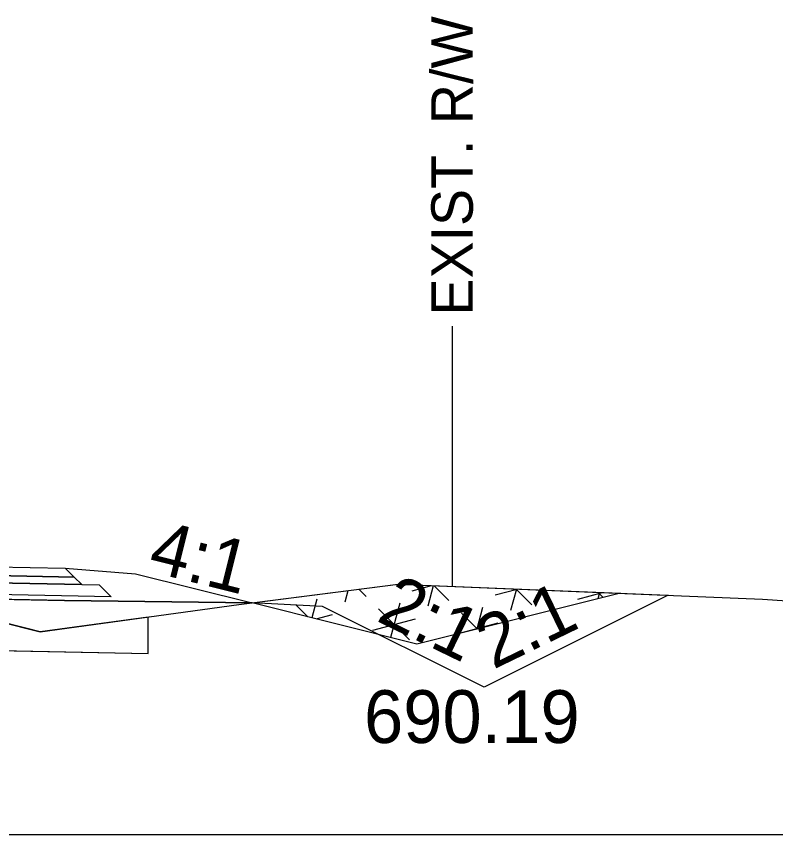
# Model space of a CAD drawing. Extents: x -26 to 4303, y -10 to 9577.
# Drawn here: x 3167.61 to 3189.2, y 1500 to 1523.27 of the extents above; entities that cross this region are included whole.
import ezdxf

# ---------------------------------------------------------------- set-up
doc = ezdxf.new("R2010")
doc.units = 0
for name, color, linetype in [('Old_Level_10', 7, 'Continuous'), ('Old_Level_2', 7, 'Continuous'), ('Pattern 3', 7, 'Continuous'), ('Prop CMT Concrete Wall', 7, 'Continuous'), ('Prop CMT Pvmt Course 2', 7, 'Continuous'), ('Prop CMT Pvmt Course 2 Wedge', 7, 'Continuous'), ('Prop CMT Pvmt Course 3', 7, 'Continuous'), ('Prop CMT Pvmt Wedge Surface 1', 7, 'Continuous'), ('Prop CMT Shld Paved Course 2', 7, 'Continuous'), ('Prop CMT Slope Grass', 7, 'Continuous'), ('Prop CMT Subgrade Earthwork', 7, 'Continuous'), ('Prop Road Sect_ Recs - UC Shallow (Outline)', 7, 'Continuous'), ('Prop Shade Light', 7, 'Continuous'), ('Prop XS DDE Elevations', 7, 'Continuous'), ('Prop XS Ditch Standard Text', 7, 'Continuous'), ('Prop XS Earthwork Shape', 7, 'Continuous'), ('Prop XS Side Slope Text', 7, 'Continuous')]:
    doc.layers.add(name, color=color, linetype=linetype)

msp = doc.modelspace()

# ---------------------------------------------------------------- linework, layer by layer
at = {"layer": 'Old_Level_10'}
for p, q in [((3186.146, 1506.809), (3180.909, 1504.19)), ((3176.312, 1506.488), (3174.312, 1506.588)), ((3180.909, 1504.19), (3176.312, 1506.488))]:
    msp.add_line(p, q, dxfattribs=at)
at = {"layer": 'Old_Level_2'}
msp.add_line((3150, 1500), (3300, 1500), dxfattribs=at)
msp.add_line((3150, 1500), (3300, 1500), dxfattribs=at)
at = {"layer": 'Pattern 3'}
for p, q in [((3178.867, 1506.934), (3179.416, 1507.081)), ((3179.467, 1507.079), (3179.309, 1506.492)), ((3179.489, 1507.078), (3179.913, 1506.654)), ((3177.04, 1506.937), (3176.953, 1506.61)), ((3177.352, 1506.977), (3177.557, 1506.772)), ((3181.224, 1506.815), (3181.848, 1506.982)), ((3181.829, 1506.983), (3181.666, 1506.373)), ((3181.821, 1506.984), (3182.269, 1506.535)), ((3183.58, 1506.697), (3184.279, 1506.884)), ((3184.192, 1506.888), (3184.142, 1506.702)), ((3184.154, 1506.889), (3184.301, 1506.742)), ((3176.157, 1506.699), (3176.014, 1506.163)), ((3178.514, 1506.58), (3178.252, 1505.603)), ((3175.554, 1506.537), (3175.899, 1506.192)), ((3177.91, 1506.418), (3178.794, 1505.535)), ((3180.87, 1506.462), (3180.704, 1505.843)), ((3176.136, 1506.133), (3176.599, 1506.257)), ((3177.748, 1505.815), (3178.956, 1506.138)), ((3180.267, 1506.3), (3180.72, 1505.847)), ((3180.105, 1505.696), (3181.312, 1506.02))]:
    msp.add_line(p, q, dxfattribs=at)
msp.add_lwpolyline([(3184.788, 1506.864), (3179, 1505.417), (3174.312, 1506.588), (3178.466, 1507.119)], close=True, dxfattribs=at)
at = {"layer": 'Prop CMT Pvmt Course 2'}
for points in [[(3167, 1507.617), (3169, 1507.577), (3169.255, 1507.321)], [(3169.255, 1507.321), (3167, 1507.367)]]:
    msp.add_lwpolyline(points, dxfattribs=at)
at = {"layer": 'Prop CMT Pvmt Course 2 Wedge'}
msp.add_lwpolyline([(3169, 1507.577), (3171, 1507.417), (3174.312, 1506.588)], dxfattribs=at)
at = {"layer": 'Prop CMT Pvmt Course 3'}
for points in [[(3167, 1507.367), (3169.255, 1507.321), (3169.468, 1507.109)], [(3169.468, 1507.109), (3167, 1507.158)]]:
    msp.add_lwpolyline(points, dxfattribs=at)
at = {"layer": 'Prop CMT Pvmt Wedge Surface 1'}
for p, q in [((3166.982, 1506.7), (3168.982, 1506.66)), ((3168.982, 1506.66), (3174.312, 1506.588))]:
    msp.add_line(p, q, dxfattribs=at)
at = {"layer": 'Prop CMT Shld Paved Course 2'}
msp.add_lwpolyline([(3167, 1507.617), (3169, 1507.577)], dxfattribs=at)
at = {"layer": 'Prop CMT Slope Grass'}
msp.add_lwpolyline([(3165.949, 1506.352), (3168.288, 1505.767), (3173.937, 1506.541), (3178.466, 1507.119), (3188.833, 1506.7), (3190.232, 1506.605)], dxfattribs=at)
at = {"layer": 'Prop CMT Subgrade Earthwork'}
for points in [[(3167, 1507.158), (3169.468, 1507.109), (3169.968, 1507.099), (3170.308, 1506.759)], [(3170.308, 1506.759), (3167, 1506.825)]]:
    msp.add_lwpolyline(points, dxfattribs=at)
at = {"layer": 'Prop Road Sect_ Recs - UC Shallow (Outline)'}
msp.add_lwpolyline([(3171.356, 1505.154), (3171.356, 1506.188), (3168.288, 1505.768), (3167.92, 1505.859), (3166.065, 1506.324), (3165, 1506.529), (3163.475, 1506.812), (3162.457, 1506.832), (3162.456, 1505.332)], close=True, dxfattribs=at)
at = {"layer": 'Prop Shade Light'}
for p, q in [((3168.288, 1505.767), (3165.949, 1506.352)), ((3171.356, 1506.188), (3168.288, 1505.767)), ((3171.356, 1505.154), (3171.356, 1506.188)), ((3162.456, 1505.332), (3171.356, 1505.154))]:
    msp.add_line(p, q, dxfattribs=at)
at = {"layer": 'Prop XS DDE Elevations'}
msp.add_lwpolyline([(3173.937, 1506.541), (3174.312, 1506.588), (3168.982, 1506.66), (3166.982, 1506.7), (3163.728, 1506.765), (3165.949, 1506.352), (3168.288, 1505.767)], close=True, dxfattribs=at)
at = {"layer": 'Prop XS Ditch Standard Text'}
msp.add_line((3180, 1514.459), (3180, 1507.057), dxfattribs=at)
at = {"layer": 'Prop XS Earthwork Shape'}
for points in [[(3176.312, 1506.488), (3174.312, 1506.588), (3178.466, 1507.119), (3186.146, 1506.809), (3180.909, 1504.19)], [(3180.909, 1504.19), (3176.312, 1506.488), (3174.312, 1506.588), (3178.466, 1507.119), (3186.146, 1506.809)]]:
    msp.add_lwpolyline(points, close=True, dxfattribs=at)

# ---------------------------------------------------------------- texts
at = {"layer": 'Prop CMT Concrete Wall'}
for rotation, p in [(334.1383, (3177.81, 1506.094)), (25.8617, (3181.169, 1504.687))]:
    msp.add_text('2:1', height=1.5, rotation=rotation, dxfattribs=at).set_placement(p)
msp.add_text('690.19', height=1.5, dxfattribs=at).set_placement((3177.496, 1502.606))
at = {"layer": 'Prop XS Ditch Standard Text'}
msp.add_text('EXIST. R/W', height=1.1811, rotation=90, dxfattribs=at).set_placement((3180.591, 1514.761))
at = {"layer": 'Prop XS Side Slope Text'}
msp.add_text('4:1', height=1.5, rotation=345.9638, dxfattribs=at).set_placement((3171.312, 1507.501))

doc.saveas('drawing.dxf')
